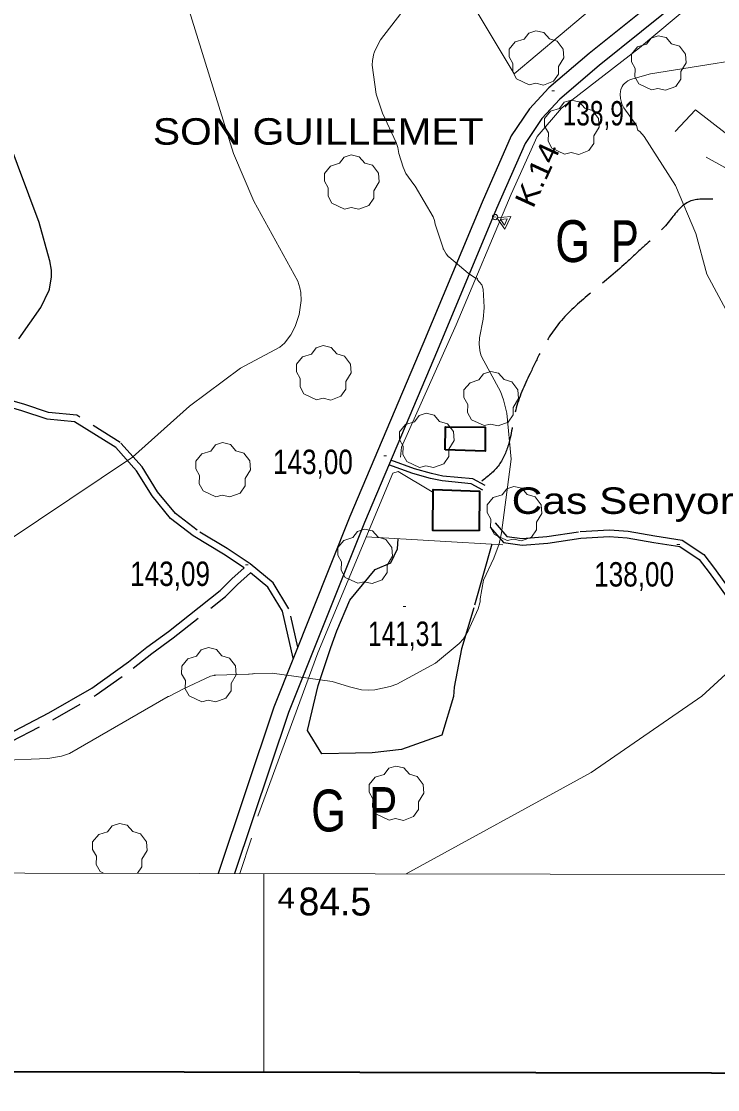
# Model space of a CAD drawing. Extents: x 483847 to 488453, y 4383581 to 4386795.
# Drawn here: x 484413.1 to 484662.7, y 4384057.5 to 4384440.7 of the extents above; entities that cross this region are included whole.
import ezdxf
from ezdxf.enums import TextEntityAlignment as Align

# ---------------------------------------------------------------- set-up
doc = ezdxf.new("R2010")
doc.units = 0
doc.header["$LTSCALE"] = 3.8
doc.header["$PDMODE"] = 32
doc.header["$PDSIZE"] = 1.9
for name, pattern in [('DOTTED', [1.5, 0.3, -1.2]), ('LONG_DASHED', [7.5, 6, -1.5]), ('MEDIUM_DASHED', [4.5, 3, -1.5])]:
    doc.linetypes.add(name, pattern=pattern)
for name, color, linetype, lineweight in [('1', 7, 'Continuous', 13), ('2', 7, 'DOTTED', 13), ('25', 7, 'LONG_DASHED', 25), ('29', 7, 'Continuous', 13), ('36', 7, 'Continuous', 25), ('38', 7, 'Continuous', 25), ('41', 7, 'Continuous', 13), ('47', 7, 'Continuous', 35), ('51', 7, 'Continuous', 13), ('7', 7, 'Continuous', 13), ('8', 7, 'Continuous', 25), ('9', 7, 'Continuous', 13)]:
    doc.layers.add(name, color=color, linetype=linetype, lineweight=lineweight)
doc.layers.add('31', color=7, linetype='Continuous')
doc.layers.add('5', color=7, linetype='Continuous')

msp = doc.modelspace()

# ---------------------------------------------------------------- linework, layer by layer
at = {"layer": '1'}
msp.add_line((484500, 4384135.04), (484500, 4384063.7), dxfattribs=at)
at = {"layer": '1', "lineweight": 35}
msp.add_lwpolyline([(484035.03, 4386519.58), (487752.53, 4386512.52), (487747.86, 4384057.52), (484030.36, 4384064.59)], close=True, dxfattribs=at)
at = {"layer": '1'}
msp.add_lwpolyline([(484105.5, 4386448.1), (487681.9, 4386441.2), (487678, 4384129), (484100.5, 4384135.8)], close=True, dxfattribs=at)
at = {"layer": '25'}
msp.add_lwpolyline([(484581.79, 4384253.2), (484575.29, 4384230.34), (484570.84, 4384215.63), (484568.23, 4384201.9), (484568.07, 4384198.54), (484563.87, 4384184.67), (484549.4, 4384179.49), (484538.86, 4384178.35), (484532.85, 4384178.24), (484520.87, 4384178), (484515.63, 4384186.3), (484519.52, 4384202.46), (484524.01, 4384216.1), (484526.25, 4384222.09), (484530.83, 4384233.12), (484539.9, 4384244.09), (484545.53, 4384246.5), (484547.97, 4384251.53), (484548.14, 4384255.12)], dxfattribs=at)
at = {"layer": '29'}
for points in [[(484595.19, 4384417.96), (484590.65, 4384420.08), (484589.24, 4384422.62), (484589.34, 4384425.6), (484587.97, 4384428.01), (484588.01, 4384430.76), (484590.17, 4384433.36), (484593.36, 4384434.36), (484595.01, 4384436.55), (484597.58, 4384437.38), (484600.44, 4384436.73), (484602.39, 4384434.46), (484605.2, 4384433.64), (484607.33, 4384430.79), (484607.57, 4384427.66), (484605.69, 4384424.51), (484605.69, 4384421.83), (484603.87, 4384419.22), (484600.25, 4384417.88), (484597.48, 4384418.51)], [(484639.01, 4384416.15), (484634.47, 4384418.27), (484633.06, 4384420.81), (484633.16, 4384423.79), (484631.79, 4384426.2), (484631.83, 4384428.95), (484633.99, 4384431.55), (484637.18, 4384432.55), (484638.83, 4384434.74), (484641.4, 4384435.57), (484644.26, 4384434.92), (484646.21, 4384432.65), (484649.02, 4384431.83), (484651.15, 4384428.98), (484651.39, 4384425.85), (484649.51, 4384422.7), (484649.51, 4384420.02), (484647.69, 4384417.41), (484644.07, 4384416.07), (484641.3, 4384416.7)], [(484607.87, 4384393.1), (484603.33, 4384395.22), (484601.92, 4384397.76), (484602.02, 4384400.74), (484600.65, 4384403.15), (484600.69, 4384405.9), (484602.85, 4384408.5), (484606.04, 4384409.5), (484607.69, 4384411.69), (484610.26, 4384412.52), (484613.12, 4384411.87), (484615.07, 4384409.6), (484617.88, 4384408.78), (484620.01, 4384405.93), (484620.25, 4384402.8), (484618.37, 4384399.65), (484618.37, 4384396.97), (484616.55, 4384394.36), (484612.93, 4384393.02), (484610.16, 4384393.65)], [(484528.99, 4384373.41), (484524.45, 4384375.53), (484523.04, 4384378.07), (484523.14, 4384381.05), (484521.77, 4384383.46), (484521.81, 4384386.21), (484523.97, 4384388.81), (484527.16, 4384389.81), (484528.81, 4384392), (484531.38, 4384392.83), (484534.24, 4384392.18), (484536.19, 4384389.91), (484539, 4384389.09), (484541.13, 4384386.24), (484541.37, 4384383.11), (484539.49, 4384379.96), (484539.49, 4384377.28), (484537.67, 4384374.67), (484534.05, 4384373.33), (484531.28, 4384373.96)], [(484518.96, 4384304.98), (484514.42, 4384307.1), (484513.01, 4384309.64), (484513.11, 4384312.62), (484511.74, 4384315.03), (484511.78, 4384317.78), (484513.94, 4384320.38), (484517.13, 4384321.38), (484518.78, 4384323.57), (484521.35, 4384324.4), (484524.21, 4384323.75), (484526.16, 4384321.48), (484528.97, 4384320.66), (484531.1, 4384317.81), (484531.34, 4384314.68), (484529.46, 4384311.53), (484529.46, 4384308.85), (484527.64, 4384306.24), (484524.02, 4384304.9), (484521.25, 4384305.53)], [(484578.96, 4384295.71), (484574.42, 4384297.83), (484573.01, 4384300.37), (484573.11, 4384303.35), (484571.74, 4384305.76), (484571.78, 4384308.51), (484573.94, 4384311.11), (484577.13, 4384312.11), (484578.78, 4384314.3), (484581.35, 4384315.13), (484584.21, 4384314.48), (484586.16, 4384312.21), (484588.97, 4384311.39), (484591.1, 4384308.54), (484591.34, 4384305.41), (484589.46, 4384302.26), (484589.46, 4384299.58), (484587.64, 4384296.97), (484584.02, 4384295.63), (484581.25, 4384296.26)], [(484555.85, 4384280.73), (484551.31, 4384282.85), (484549.9, 4384285.39), (484550, 4384288.37), (484548.63, 4384290.78), (484548.67, 4384293.53), (484550.83, 4384296.13), (484554.02, 4384297.13), (484555.67, 4384299.32), (484558.24, 4384300.15), (484561.1, 4384299.5), (484563.05, 4384297.23), (484565.86, 4384296.41), (484567.99, 4384293.56), (484568.23, 4384290.43), (484566.35, 4384287.28), (484566.35, 4384284.6), (484564.53, 4384281.99), (484560.91, 4384280.65), (484558.14, 4384281.28)], [(484482.84, 4384270.21), (484478.3, 4384272.33), (484476.89, 4384274.87), (484476.99, 4384277.85), (484475.62, 4384280.26), (484475.66, 4384283.01), (484477.82, 4384285.61), (484481.01, 4384286.61), (484482.66, 4384288.8), (484485.23, 4384289.63), (484488.09, 4384288.98), (484490.04, 4384286.71), (484492.85, 4384285.89), (484494.98, 4384283.04), (484495.22, 4384279.91), (484493.34, 4384276.76), (484493.34, 4384274.08), (484491.52, 4384271.47), (484487.9, 4384270.13), (484485.13, 4384270.76)], [(484587.28, 4384254.48), (484582.74, 4384256.6), (484581.33, 4384259.14), (484581.43, 4384262.12), (484580.06, 4384264.53), (484580.1, 4384267.28), (484582.26, 4384269.88), (484585.45, 4384270.88), (484587.1, 4384273.07), (484589.67, 4384273.9), (484592.53, 4384273.25), (484594.48, 4384270.98), (484597.29, 4384270.16), (484599.42, 4384267.31), (484599.66, 4384264.18), (484597.78, 4384261.03), (484597.78, 4384258.35), (484595.96, 4384255.74), (484592.34, 4384254.4), (484589.57, 4384255.03)], [(484533.76, 4384239.16), (484529.22, 4384241.28), (484527.81, 4384243.82), (484527.91, 4384246.8), (484526.54, 4384249.21), (484526.58, 4384251.96), (484528.74, 4384254.56), (484531.93, 4384255.56), (484533.58, 4384257.75), (484536.15, 4384258.58), (484539.01, 4384257.93), (484540.96, 4384255.66), (484543.77, 4384254.84), (484545.9, 4384251.99), (484546.14, 4384248.86), (484544.26, 4384245.71), (484544.26, 4384243.03), (484542.44, 4384240.42), (484538.82, 4384239.08), (484536.05, 4384239.71)], [(484477.77, 4384196.66), (484473.23, 4384198.78), (484471.82, 4384201.32), (484471.92, 4384204.3), (484470.55, 4384206.71), (484470.59, 4384209.46), (484472.75, 4384212.06), (484475.94, 4384213.06), (484477.59, 4384215.25), (484480.16, 4384216.08), (484483.02, 4384215.43), (484484.97, 4384213.16), (484487.78, 4384212.34), (484489.91, 4384209.49), (484490.15, 4384206.36), (484488.27, 4384203.21), (484488.27, 4384200.53), (484486.45, 4384197.92), (484482.83, 4384196.58), (484480.06, 4384197.21)], [(484544.99, 4384154.19), (484540.45, 4384156.31), (484539.04, 4384158.85), (484539.14, 4384161.83), (484537.77, 4384164.24), (484537.81, 4384166.99), (484539.97, 4384169.59), (484543.16, 4384170.59), (484544.81, 4384172.78), (484547.38, 4384173.61), (484550.24, 4384172.96), (484552.19, 4384170.69), (484555, 4384169.87), (484557.13, 4384167.02), (484557.37, 4384163.89), (484555.49, 4384160.74), (484555.49, 4384158.06), (484553.67, 4384155.45), (484550.05, 4384154.11), (484547.28, 4384154.74)]]:
    msp.add_lwpolyline(points, close=True, dxfattribs=at)
msp.add_lwpolyline([(484442.57, 4384135.15), (484441.31, 4384135.74), (484439.9, 4384138.28), (484440, 4384141.26), (484438.63, 4384143.67), (484438.67, 4384146.42), (484440.83, 4384149.02), (484444.02, 4384150.02), (484445.67, 4384152.21), (484448.24, 4384153.04), (484451.1, 4384152.39), (484453.05, 4384150.12), (484455.86, 4384149.3), (484457.99, 4384146.45), (484458.23, 4384143.32), (484456.35, 4384140.17), (484456.35, 4384137.49), (484454.7, 4384135.13)], dxfattribs=at)
at = {"layer": '36'}
for points in [[(484707.31, 4384502.21), (484647.11, 4384453.76), (484616.61, 4384429.19), (484602.17, 4384416.91), (484595.22, 4384409.32), (484588.71, 4384399.61), (484578.28, 4384375.87), (484557.06, 4384324.92), (484530.87, 4384263.12), (484503.59, 4384194.75), (484483.62, 4384135.07)], [(484710.84, 4384497.83), (484650.64, 4384449.38), (484620.19, 4384424.86), (484606.08, 4384412.85), (484599.65, 4384405.84), (484593.66, 4384396.89), (484583.45, 4384373.66), (484562.24, 4384322.74), (484536.06, 4384260.98), (484508.87, 4384192.82), (484489.54, 4384135.06)]]:
    msp.add_lwpolyline(points, dxfattribs=at)
at = {"layer": '38'}
for points in [[(484492.98, 4384244.7), (484485.54, 4384249.55), (484474.72, 4384256.17), (484466.6, 4384262.39), (484459.97, 4384270.5), (484454.42, 4384279.44), (484446.94, 4384287.83), (484432.21, 4384297.04), (484422.36, 4384298.03), (484413.31, 4384301.07), (484406.36, 4384303.03)], [(484578.53, 4384272.6), (484574.36, 4384274.81), (484563.96, 4384275.85), (484559.74, 4384276.72), (484553.48, 4384278.52), (484544.84, 4384281.69)], [(484581.11, 4384259.29), (484585.96, 4384253.75), (484592.59, 4384252.88), (484601.79, 4384253.58), (484613.61, 4384255.38), (484623.87, 4384255.94), (484630.33, 4384255.46), (484639.87, 4384253.83), (484649.13, 4384252.41), (484656.12, 4384247.72), (484659.7, 4384243.02), (484666.74, 4384233.19), (484669.27, 4384230.11), (484672.63, 4384225.65), (484677.31, 4384215.85), (484681, 4384209.3), (484688.56, 4384199.76), (484694.31, 4384193.21), (484699.16, 4384184.87), (484701.21, 4384179.27), (484704.99, 4384172.01), (484717.69, 4384160.19), (484728.41, 4384147.91), (484738.98, 4384134.59)], [(484217.45, 4384171.93), (484251.72, 4384169.23), (484256.23, 4384168.38), (484277.11, 4384165.79), (484288.1, 4384164.07), (484296.23, 4384162.15), (484304.41, 4384160.63), (484316.29, 4384162.61), (484331.96, 4384168.46), (484345.05, 4384172.24), (484357.37, 4384173.68), (484370.85, 4384171.63), (484378.02, 4384171.87), (484387.04, 4384174.09), (484399.26, 4384180.17), (484408.14, 4384184.94), (484422.98, 4384192.65), (484438.43, 4384201.51), (484451.52, 4384210.93), (484458.13, 4384216.28), (484465.86, 4384221.89), (484484.42, 4384236.59), (484488.62, 4384240.74), (484492.98, 4384244.7)], [(484510.57, 4384212.25), (484506.76, 4384229.12), (484501.52, 4384237.73), (484495.27, 4384242.93)]]:
    msp.add_lwpolyline(points, dxfattribs=at)
at = {"layer": '38', "linetype": 'MEDIUM_DASHED'}
for points in [[(484512.17, 4384216.25), (484509.05, 4384230.05), (484503.39, 4384239.35), (484495.19, 4384246.18), (484486.85, 4384251.61), (484476.1, 4384258.18), (484468.31, 4384264.16), (484461.96, 4384271.93), (484456.38, 4384280.91), (484448.53, 4384289.72), (484433.03, 4384299.42), (484422.88, 4384300.44), (484414.03, 4384303.41), (484406.83, 4384305.44)], [(484579.38, 4384274.2), (484574.9, 4384276.59), (484564.23, 4384277.64), (484560.17, 4384278.49), (484554.05, 4384280.25), (484545.55, 4384283.37)], [(484582.9, 4384260.85), (484587.16, 4384255.99), (484592.65, 4384255.27), (484601.52, 4384255.94), (484613.37, 4384257.74), (484623.9, 4384258.31), (484630.62, 4384257.82), (484640.25, 4384256.17), (484650.01, 4384254.68), (484657.77, 4384249.47), (484661.61, 4384244.43), (484668.62, 4384234.63)], [(484217.23, 4384169.09), (484251.35, 4384166.4), (484255.79, 4384165.57), (484276.72, 4384162.98), (484287.55, 4384161.27), (484295.65, 4384159.37), (484304.38, 4384157.74), (484317.02, 4384159.84), (484332.86, 4384165.75), (484345.62, 4384169.44), (484357.32, 4384170.81), (484370.68, 4384168.77), (484378.41, 4384169.04), (484388.03, 4384171.4), (484400.56, 4384177.64), (484409.47, 4384182.43), (484424.34, 4384190.15), (484439.97, 4384199.12), (484453.24, 4384208.67), (484459.86, 4384214.02), (484467.58, 4384219.62), (484486.31, 4384234.45), (484490.58, 4384238.68), (484495.27, 4384242.93)]]:
    msp.add_lwpolyline(points, dxfattribs=at)
at = {"layer": '38', "linetype": 'LONG_DASHED'}
msp.add_spline([(484660.94, 4384376.9), (484652.18, 4384375.93), (484645.02, 4384368.63), (484636.03, 4384359.79), (484629.9, 4384354.13), (484617.36, 4384343.4), (484606.72, 4384333.45), (484599.47, 4384322.59), (484595.83, 4384315.16), (484590.53, 4384302.15), (484587.69, 4384288.81), (484584.02, 4384281.22), (484577.45, 4384275.23)], degree=3, dxfattribs=at)
at = {"layer": '41'}
for p, q in [((484588.52, 4384370.72), (484583.54, 4384370.24)), ((484586.44, 4384366.17), (484583.54, 4384370.24)), ((484586.44, 4384366.17), (484588.52, 4384370.72))]:
    msp.add_line(p, q, dxfattribs=at)
msp.add_lwpolyline([(484584.9, 4384369.62), (484586.3, 4384367.66), (484587.29, 4384369.84)], close=True, dxfattribs=at)
msp.add_point((484582.93, 4384370.52), dxfattribs=at)
at = {"layer": '47'}
for points in [[(484565.07, 4384287.04), (484565.15, 4384295.25), (484579.36, 4384295.16), (484579.34, 4384286.59)], [(484577.27, 4384258), (484560.62, 4384258.12), (484560.79, 4384272.85), (484577.39, 4384272.25)]]:
    msp.add_lwpolyline(points, close=True, dxfattribs=at)
at = {"layer": '51'}
for p, q in [((484585.74, 4384252.98), (484536.67, 4384255.77)), ((484491.47, 4384135.06), (484495.65, 4384147.67))]:
    msp.add_line(p, q, dxfattribs=at)
for points in [[(484507.81, 4384558.84), (484589.75, 4384421.92), (484630.95, 4384456.73), (484652.24, 4384465.03), (484674.09, 4384478.13), (484726.98, 4384519.99)], [(484549.06, 4384284.39), (484549.39, 4384287.95), (484569, 4384331.87), (484588.66, 4384378.77), (484598.03, 4384399.47), (484606.71, 4384409.65), (484634.73, 4384431.21), (484685.89, 4384474.11), (484711.31, 4384495.39)], [(484658.62, 4384391.98), (484665.25, 4384388.27), (484671.21, 4384396.22), (484654.72, 4384409.01), (484647.51, 4384401.26)], [(484497.91, 4384155.64), (484519.33, 4384214.16), (484546.22, 4384278.7), (484548.19, 4384279.29), (484560.42, 4384271.91)]]:
    msp.add_lwpolyline(points, dxfattribs=at)
at = {"layer": '7'}
for p, q in [((484603.25, 4384415.76), (484604.25, 4384415.76)), ((484543.06, 4384284.88), (484544.06, 4384284.88)), ((484648.12, 4384253.06), (484649.12, 4384253.06)), ((484493.42, 4384245.73), (484494.42, 4384245.73)), ((484549.99, 4384230.8), (484550.99, 4384230.8))]:
    msp.add_line(p, q, dxfattribs=at)
at = {"layer": '8'}
msp.add_lwpolyline([(484412.18, 4384326.83), (484420.11, 4384338.04), (484423.07, 4384344.3), (484423.18, 4384344.64), (484423.94, 4384349.03), (484423.95, 4384351.44), (484423.32, 4384354.87), (484423.18, 4384355.23), (484419.47, 4384368.59), (484408, 4384399.26)], dxfattribs=at)
at = {"layer": '9'}
for points in [[(484374.52, 4384231.96), (484452.92, 4384284.45), (484473.38, 4384302.67), (484491.64, 4384316.33), (484505.74, 4384323.9), (484507.46, 4384325.35), (484509.73, 4384328.33), (484511.28, 4384331.24), (484512.68, 4384335.58), (484513.39, 4384340.6), (484513.27, 4384343.41), (484512.97, 4384345.1), (484512.2, 4384347.49), (484496.41, 4384376.28), (484489.1, 4384393.39), (484469.12, 4384458.25)], [(484576.56, 4384348.55), (484576.52, 4384348.57), (484576.3, 4384348.6), (484575.91, 4384348.57), (484573.28, 4384350.39), (484566.29, 4384356.31), (484566.27, 4384356.32), (484565.41, 4384357.32), (484564.39, 4384359), (484564.33, 4384359.17), (484564.31, 4384359.34), (484561.46, 4384367.93), (484561.18, 4384369.29), (484560.7, 4384370.64), (484554.32, 4384381.61), (484553.78, 4384382.17), (484550.96, 4384386.18), (484549.92, 4384388.44), (484548.37, 4384393.28), (484548.02, 4384395.44), (484547.43, 4384397.24), (484542.63, 4384407.84), (484540.35, 4384414.67), (484538.83, 4384424.97), (484538.94, 4384426.73), (484539.51, 4384429.16), (484539.54, 4384429.39), (484539.67, 4384429.77), (484541.1, 4384432.83), (484541.86, 4384434.14), (484549.19, 4384443.51)], [(484687.98, 4384429.77), (484638.61, 4384421.93), (484631.43, 4384419.9), (484630.57, 4384419.41), (484629.88, 4384418.93), (484629.2, 4384418.34), (484628.89, 4384417.99), (484628.45, 4384417.31), (484627.99, 4384416.24), (484627.83, 4384415.6), (484627.73, 4384414.59), (484627.89, 4384413.03), (484628.41, 4384411.11), (484629.05, 4384409.7), (484633.4, 4384403.74), (484633.59, 4384403.4), (484633.89, 4384402.5), (484634.03, 4384401.89), (484634.11, 4384401.74), (484634.22, 4384401.61), (484634.8, 4384401.21), (484636.34, 4384399.48), (484647.66, 4384381.8), (484654.88, 4384364.63), (484658.81, 4384350.09), (484678.49, 4384313.34)], [(484404.67, 4384175.64), (484422.6, 4384176.3), (484427.52, 4384177.14), (484430.36, 4384178.12), (484465.75, 4384198.5), (484466.03, 4384198.56), (484471.25, 4384201.35), (484480.92, 4384205.79), (484482.08, 4384206.09), (484482.11, 4384206.09), (484482.13, 4384206.09), (484482.19, 4384206.09), (484482.24, 4384206.11), (484482.26, 4384206.11), (484482.28, 4384206.13), (484482.37, 4384206.16), (484482.85, 4384206.24), (484494.51, 4384206.59), (484494.7, 4384206.57), (484494.79, 4384206.56), (484495.95, 4384206.66), (484496.16, 4384206.73), (484496.77, 4384206.83), (484503.05, 4384206.91), (484524.56, 4384203.87), (484530.35, 4384202.14), (484530.69, 4384201.98), (484535.07, 4384200.93), (484537.47, 4384200.83), (484537.48, 4384200.84), (484539.88, 4384200.93), (484545.35, 4384202.09), (484547.68, 4384203), (484561.56, 4384210.53), (484570.1, 4384217.61), (484571.62, 4384219.25), (484573.33, 4384222.06), (484576.88, 4384229.97), (484577.44, 4384232.17), (484577.61, 4384232.53), (484577.62, 4384232.64), (484577.6, 4384232.91), (484577.62, 4384233.62), (484578.73, 4384240.22), (484582.45, 4384248.15), (484584.36, 4384253.29), (484585.27, 4384257.28), (484588.74, 4384283.73), (484587.13, 4384300.19), (484586, 4384304.97), (484584.88, 4384308), (484578.14, 4384320.28), (484577.86, 4384321.11), (484577.5, 4384322.61), (484577.51, 4384322.64), (484577.51, 4384322.67), (484577.5, 4384322.72), (484577.49, 4384322.77), (484577.48, 4384322.79), (484577.46, 4384322.8), (484577.25, 4384324.99), (484577.31, 4384327.17), (484578.6, 4384333.87), (484578.98, 4384337.98), (484579.02, 4384338.22), (484578.7, 4384344.62), (484578.17, 4384346.21), (484578.15, 4384346.24), (484576.54, 4384348.1), (484576.6, 4384348.36), (484576.59, 4384348.52), (484576.56, 4384348.55)], [(484675.72, 4384215.81), (484657.07, 4384198.61), (484617.38, 4384171.3), (484551.07, 4384134.94)]]:
    msp.add_lwpolyline(points, dxfattribs=at)

# ---------------------------------------------------------------- texts
at = {"layer": '2', "width": 1.1}
msp.add_text('4', height=7.5, rotation=359.891, dxfattribs=at).set_placement((484504.99, 4384122.53))
at = {"layer": '2'}
msp.add_text('84.5', height=10, rotation=359.891, dxfattribs=at).set_placement((484512.48, 4384120.02))
at = {"layer": '31'}
for s, width, p in [('G', 0.8, (484610.73, 4384354.39)), ('P', 0.75, (484629.43, 4384354.38)), ('G', 0.8, (484523.24, 4384150.14)), ('P', 0.75, (484542.84, 4384151.04))]:
    msp.add_text(s, height=15, dxfattribs=dict(at, width=width)).set_placement(p, align=Align.CENTER)
at = {"layer": '41', "width": 1.15}
msp.add_text('K.14', height=7.5, rotation=65.439, dxfattribs=at).set_placement((484596.55, 4384373.33))
at = {"layer": '5'}
for s, width, p in [('SON GUILLEMET', 1.15, (484578.79, 4384396.49)), ('Cas Senyor', 1.2, (484668.51, 4384264.05))]:
    msp.add_text(s, height=9.5, dxfattribs=dict(at, width=width)).set_placement(p, align=Align.RIGHT)
at = {"layer": '7'}
for s, width, p in [('138,91', 0.75, (484607.15, 4384403.39)), ('143,00', 0.8, (484503.31, 4384278.34)), ('143,09', 0.8, (484452.11, 4384238.19)), ('138,00', 0.8, (484618.45, 4384237.99)), ('141,31', 0.75, (484537.39, 4384216.67))]:
    msp.add_text(s, height=8.75, dxfattribs=dict(at, width=width)).set_placement(p)

doc.saveas('drawing.dxf')
